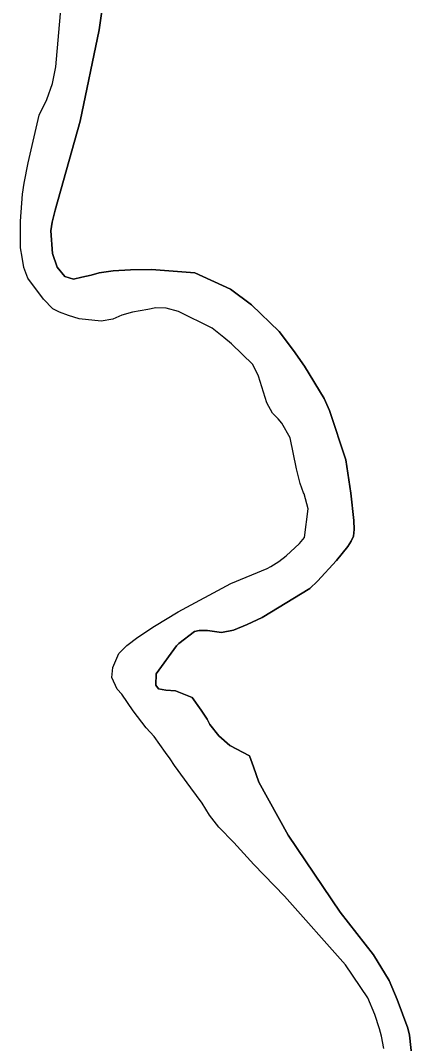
# Model space of a CAD drawing. Extents: x 3192986 to 3230865, y 867483 to 892886.
# Drawn here: x 3222558 to 3222860, y 876091 to 876880 of the extents above; entities that cross this region are included whole.
import ezdxf

# ---------------------------------------------------------------- set-up
doc = ezdxf.new("R2010")
doc.units = 0
doc.layers.add('V-SITE-VEGE', color=7, linetype='Continuous')
doc.layers.add('V-TOPO-SHOR', color=7, linetype='Continuous')

msp = doc.modelspace()

# ---------------------------------------------------------------- linework, layer by layer
at = {"layer": 'V-SITE-VEGE'}
for p, q in [((3222622.92, 876905.37), (3222618.1, 876872.97)), ((3222618.1, 876872.97), (3222603.52, 876802.45)), ((3222603.52, 876802.45), (3222584.29, 876733.85)), ((3222584.29, 876733.85), (3222582.06, 876724.58)), ((3222582.06, 876724.58), (3222580.97, 876717.94)), ((3222580.97, 876717.94), (3222582.1, 876700.29)), ((3222582.1, 876700.29), (3222585.9, 876689.92)), ((3222585.9, 876689.92), (3222591.65, 876682.6)), ((3222612.1, 876683.77), (3222618.1, 876685.49)), ((3222618.1, 876685.49), (3222629.1, 876687.1)), ((3222629.1, 876687.1), (3222642.34, 876687.74)), ((3222642.34, 876687.74), (3222658.59, 876688.03)), ((3222658.59, 876688.03), (3222691.96, 876685.43)), ((3222691.96, 876685.43), (3222719.49, 876672.89)), ((3222591.65, 876682.6), (3222598.31, 876680.51)), ((3222598.31, 876680.51), (3222604.91, 876682.24)), ((3222604.91, 876682.24), (3222612.1, 876683.77)), ((3222719.49, 876672.89), (3222735.77, 876660.74)), ((3222735.77, 876660.74), (3222757.02, 876640.25)), ((3222757.02, 876640.25), (3222768.12, 876625.6)), ((3222768.12, 876625.6), (3222776.57, 876613.51)), ((3222776.57, 876613.51), (3222791.68, 876588.49)), ((3222791.68, 876588.49), (3222795.86, 876579.33)), ((3222795.86, 876579.33), (3222808.4, 876541.23)), ((3222808.4, 876541.23), (3222812.28, 876515.6)), ((3222812.28, 876515.6), (3222814.67, 876494.37)), ((3222814.8, 876487.55), (3222814.29, 876482.32)), ((3222814.67, 876494.37), (3222814.8, 876487.55)), ((3222814.29, 876482.32), (3222812.55, 876478.48)), ((3222810.02, 876474.41), (3222801.18, 876463.61)), ((3222812.55, 876478.48), (3222810.02, 876474.41)), ((3222801.18, 876463.61), (3222786.62, 876447.69)), ((3222786.62, 876447.69), (3222780.7, 876441.97)), ((3222780.7, 876441.97), (3222743.77, 876419.61)), ((3222743.77, 876419.61), (3222732.43, 876414.19)), ((3222691.78, 876408.83), (3222679.71, 876399.58)), ((3222695.38, 876409.7), (3222691.78, 876408.83)), ((3222701.8, 876409.62), (3222695.38, 876409.7)), ((3222712.47, 876408.01), (3222701.8, 876409.62)), ((3222721.87, 876409.98), (3222712.47, 876408.01)), ((3222732.43, 876414.19), (3222721.87, 876409.98)), ((3222677.73, 876397.74), (3222662.27, 876376.18)), ((3222679.71, 876399.58), (3222677.73, 876397.74)), ((3222662.27, 876376.18), (3222661.82, 876367.54)), ((3222661.82, 876367.54), (3222664.08, 876364.57)), ((3222664.08, 876364.57), (3222669.72, 876363.67)), ((3222669.72, 876363.67), (3222677.16, 876363.2)), ((3222677.16, 876363.2), (3222689.9, 876357.81)), ((3222689.9, 876357.81), (3222696.9, 876348.11)), ((3222696.9, 876348.11), (3222701.44, 876341.16)), ((3222701.44, 876341.16), (3222703.52, 876337.19)), ((3222703.52, 876337.19), (3222710.51, 876328.48)), ((3222710.51, 876328.48), (3222719.08, 876320.81)), ((3222719.08, 876320.81), (3222734.08, 876312.85)), ((3222734.08, 876312.85), (3222737.24, 876304.48)), ((3222737.24, 876304.48), (3222741.27, 876292.51)), ((3222741.27, 876292.51), (3222763.89, 876251.77)), ((3222763.89, 876251.77), (3222804.12, 876192.29)), ((3222804.12, 876192.29), (3222829.81, 876159.44)), ((3222829.81, 876159.44), (3222841.81, 876139.79)), ((3222841.81, 876139.79), (3222848.1, 876125.05)), ((3222848.1, 876125.05), (3222856.33, 876102.91)), ((3222856.33, 876102.91), (3222857.43, 876097.52)), ((3222857.43, 876097.52), (3222859.83, 876076.08))]:
    msp.add_line(p, q, dxfattribs=at)
msp.add_lwpolyline([(3222837.75, 876087.12), (3222835.97, 876096.72), (3222834.46, 876102.32), (3222830.84, 876113.49), (3222825.39, 876126.24), (3222808.07, 876151.82), (3222761.14, 876204.76), (3222737.41, 876229.21), (3222722.04, 876246.19), (3222710.39, 876258.03), (3222703.4, 876267.13), (3222697.6, 876276.46), (3222688.76, 876288.14), (3222676.2, 876305.58), (3222672.9, 876310.74), (3222669.4, 876315.49), (3222660.54, 876327.77), (3222654.4, 876334.49), (3222644.52, 876347.55), (3222635.66, 876360.44), (3222631.97, 876364.39), (3222628, 876373.35), (3222628.66, 876381.19), (3222633.28, 876391.91), (3222639.59, 876398.05), (3222647.9, 876404.42), (3222661, 876412.89), (3222679.06, 876424.06), (3222719.81, 876445.87), (3222747.7, 876457.42), (3222750.68, 876458.88), (3222756.84, 876462.81), (3222762.38, 876467.12), (3222772.64, 876476.74), (3222776.57, 876481.43), (3222779.38, 876503.36), (3222776.16, 876514.95), (3222775.74, 876515.74), (3222773.2, 876522.92), (3222770.39, 876534.31), (3222765.54, 876558.11), (3222759.11, 876569.43), (3222756.24, 876572.79), (3222751.94, 876577.13), (3222747.38, 876585.28), (3222741.18, 876605.84), (3222736.6, 876614.79), (3222720.26, 876630.75), (3222714.35, 876635.66), (3222705.38, 876642.72), (3222679.46, 876655.7), (3222669.98, 876658.13), (3222661.94, 876658.59), (3222655.74, 876657.27), (3222643.94, 876655.25), (3222635.75, 876652.9), (3222628.78, 876649.76), (3222619.78, 876648.19), (3222602.68, 876650.08), (3222594.61, 876652.55), (3222587.74, 876655.03), (3222582.47, 876657.74), (3222575.31, 876665.24), (3222563.17, 876681.28), (3222560.01, 876689.65), (3222558.86, 876697.46), (3222557.53, 876704.66), (3222557.55, 876725.34), (3222558.98, 876746.04), (3222560.43, 876754.69), (3222563.36, 876770.2), (3222571.92, 876807.09), (3222577.92, 876819.04), (3222582.12, 876831.36), (3222584.7, 876844.26), (3222588.85, 876891.5)], dxfattribs=at)
at = {"layer": 'V-TOPO-SHOR'}
for points in [[(3222780.7, 876441.97), (3222786.62, 876447.69), (3222801.18, 876463.61), (3222810.02, 876474.41), (3222812.55, 876478.48), (3222814.29, 876482.32), (3222814.8, 876487.55), (3222814.67, 876494.37), (3222812.28, 876515.6), (3222808.4, 876541.23), (3222795.86, 876579.33), (3222791.68, 876588.49), (3222776.57, 876613.51), (3222768.12, 876625.6), (3222757.02, 876640.25), (3222735.77, 876660.74), (3222719.49, 876672.89), (3222691.96, 876685.43), (3222658.59, 876688.03), (3222642.34, 876687.74), (3222629.1, 876687.1), (3222618.1, 876685.49), (3222612.1, 876683.78), (3222604.91, 876682.24), (3222598.31, 876680.51), (3222591.65, 876682.6), (3222585.9, 876689.92), (3222582.1, 876700.29), (3222580.97, 876717.94), (3222582.06, 876724.58), (3222584.29, 876733.85), (3222603.52, 876802.45), (3222618.09, 876872.97), (3222622.92, 876905.37)], [(3222770.39, 876534.31), (3222765.54, 876558.11), (3222759.11, 876569.43), (3222756.24, 876572.79), (3222751.94, 876577.13), (3222747.38, 876585.28), (3222741.18, 876605.84), (3222736.6, 876614.79), (3222720.26, 876630.75), (3222714.35, 876635.66), (3222705.38, 876642.72), (3222679.46, 876655.7), (3222669.98, 876658.13), (3222661.94, 876658.59), (3222655.74, 876657.27), (3222643.94, 876655.25), (3222635.75, 876652.9), (3222628.78, 876649.76), (3222619.78, 876648.19), (3222602.68, 876650.08), (3222594.61, 876652.55), (3222587.74, 876655.03), (3222582.47, 876657.74), (3222575.31, 876665.24), (3222563.17, 876681.28), (3222560.01, 876689.65), (3222558.86, 876697.46), (3222557.53, 876704.66), (3222557.55, 876725.34), (3222558.98, 876746.04), (3222560.43, 876754.69), (3222563.36, 876770.2), (3222571.92, 876807.09), (3222577.93, 876819.04), (3222582.12, 876831.36), (3222584.69, 876844.26), (3222588.85, 876891.5)], [(3222837.75, 876087.12), (3222835.97, 876096.72), (3222834.46, 876102.32), (3222830.84, 876113.49), (3222825.39, 876126.24), (3222808.07, 876151.82), (3222761.14, 876204.76), (3222737.41, 876229.21), (3222722.04, 876246.19), (3222710.39, 876258.03), (3222703.4, 876267.13), (3222697.6, 876276.46), (3222688.76, 876288.14), (3222676.2, 876305.58), (3222672.9, 876310.74), (3222669.4, 876315.49), (3222660.54, 876327.77), (3222654.4, 876334.49), (3222644.52, 876347.55), (3222635.66, 876360.44), (3222631.97, 876364.39), (3222628, 876373.35), (3222628.66, 876381.19), (3222633.28, 876391.91), (3222639.59, 876398.05), (3222647.9, 876404.42), (3222661, 876412.89), (3222679.06, 876424.06), (3222719.81, 876445.87), (3222747.7, 876457.42), (3222750.68, 876458.88), (3222756.84, 876462.81), (3222762.38, 876467.12), (3222772.64, 876476.74), (3222776.57, 876481.43), (3222779.38, 876503.36), (3222776.16, 876514.95), (3222775.74, 876515.74), (3222773.2, 876522.92), (3222770.39, 876534.31)], [(3222859.83, 876076.08), (3222857.43, 876097.52), (3222856.33, 876102.91), (3222848.1, 876125.05), (3222841.81, 876139.79), (3222829.81, 876159.44), (3222804.12, 876192.29), (3222763.89, 876251.77), (3222741.27, 876292.51), (3222737.24, 876304.48), (3222734.08, 876312.85), (3222719.08, 876320.81), (3222710.51, 876328.48), (3222703.52, 876337.19), (3222701.44, 876341.16), (3222696.9, 876348.11), (3222689.9, 876357.81), (3222677.16, 876363.2), (3222669.72, 876363.67), (3222664.08, 876364.57), (3222661.82, 876367.54), (3222662.27, 876376.18), (3222677.73, 876397.74), (3222679.71, 876399.58), (3222691.78, 876408.83), (3222695.38, 876409.7), (3222701.8, 876409.62), (3222712.47, 876408.01), (3222721.87, 876409.98), (3222732.43, 876414.19), (3222743.77, 876419.61), (3222780.7, 876441.97)]]:
    msp.add_lwpolyline(points, dxfattribs=at)

doc.saveas('drawing.dxf')
